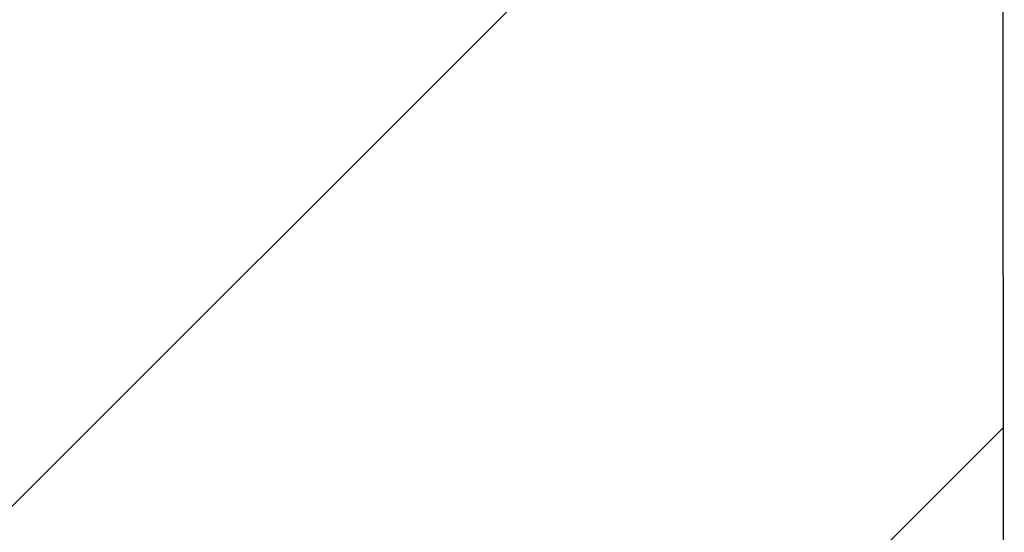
# Model space of a CAD drawing. Header units: millimetres. Extents: x -3395 to 5934498, y -177084 to 63013.
# Tile 268 of 652: x 109335 to 109578, y -48269 to -48143. Entities that reach past the tile are written whole.
import ezdxf

# ---------------------------------------------------------------- set-up
doc = ezdxf.new("R2010")
doc.units = ezdxf.units.MM

msp = doc.modelspace()

# ---------------------------------------------------------------- hatches: boundary and pattern name
at = {"lineweight": 9}
h = msp.add_hatch(dxfattribs=at)
h.set_pattern_fill('ANSI33', color=256, scale=50)
h.set_pattern_definition([(45, (0, -1340.02), (-224.5064, 224.5064), []), (45, (224.5, -1340.02), (-224.5064, 224.5064), [158.75, -79.375])])
h.paths.add_polyline_path([(109576.98347, -47713.05646), (109142.98347, -47707.2569), (109142.98347, -47636.98964), (109008.33601, -47636.98964, -1), (108987.63094, -47636.98964), (108852.98347, -47636.98964), (108852.98347, -47902.76692), (108952.98347, -47902.76692), (108952.98347, -47912.76692), (108852.98347, -47912.76692), (108852.98347, -48072.76692), (108952.98347, -48072.76692), (108952.98347, -48082.7669), (109130.9978, -48082.76692, -0.414213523), (109127.99781, -48079.76692), (109127.99781, -48076.76692), (109174.39781, -48076.76692), (109174.39781, -48066.76692), (109299.48485, -48066.76692), (109299.48485, -48064.76692), (109459.48485, -48064.76692), (109577.25974, -48066.76692)])
h.paths.add_polyline_path([(109577.27224, -48082.76692), (109187.99781, -48082.76692), (109187.99781, -48116.76692), (109176.98347, -48116.76945), (109176.98343, -48260.05642), (109176.98331, -48521.69973), (109577.61507, -48521.69973)])
edge = h.paths.add_edge_path()
edge.add_line((109142.98347, -46516.26793), (109139.48347, -46516.26793))
edge.add_arc((109139.48347, -46512.76793), 3.5, 180, 270, ccw=False)
edge.add_line((109135.98347, -46512.76793), (109135.98347, -46496.76793))
edge.add_arc((109128.98347, -46496.76793), 7, 0, 90)
edge.add_line((109128.98347, -46489.76793), (109084.98347, -46489.76793))
edge.add_arc((109084.98347, -46487.76793), 2, 180, 270, ccw=False)
edge.add_line((109082.98347, -46487.76793), (109082.98347, -46484.76793))
edge.add_arc((109084.98347, -46484.76793), 2, 90, 180, ccw=False)
edge.add_line((109084.98347, -46482.76793), (108992.98347, -46482.76793))
edge.add_line((108992.98347, -46482.76793), (108992.98347, -46782.76793))
edge.add_line((108992.98347, -46782.76793), (108852.98347, -46782.76793))
edge.add_line((108852.98347, -46782.76793), (108852.98347, -47636.98964))
edge.add_line((108852.98347, -47636.98964), (108987.63094, -47636.98964))
edge.add_arc((108997.98347, -47636.98964), 10.35253, 0, 180, ccw=False)
edge.add_line((109008.33601, -47636.98964), (109142.98347, -47636.98964))
edge.add_line((109142.98347, -47636.98964), (109142.98347, -47131.80114))
edge.add_line((109142.98347, -47131.80114), (109095.4832, -47131.80114))
edge.add_line((109095.4832, -47131.80114), (109095.4832, -47128.66078))
edge.add_line((109095.4832, -47128.66078), (109142.98347, -47128.66078))
edge.add_line((109142.98347, -47128.66078), (109142.98347, -46516.26793))

# ---------------------------------------------------------------- linework, layer by layer
msp.add_line((109577.61507, -48521.69973), (109576.98347, -47713.05646))

doc.saveas('drawing.dxf')
